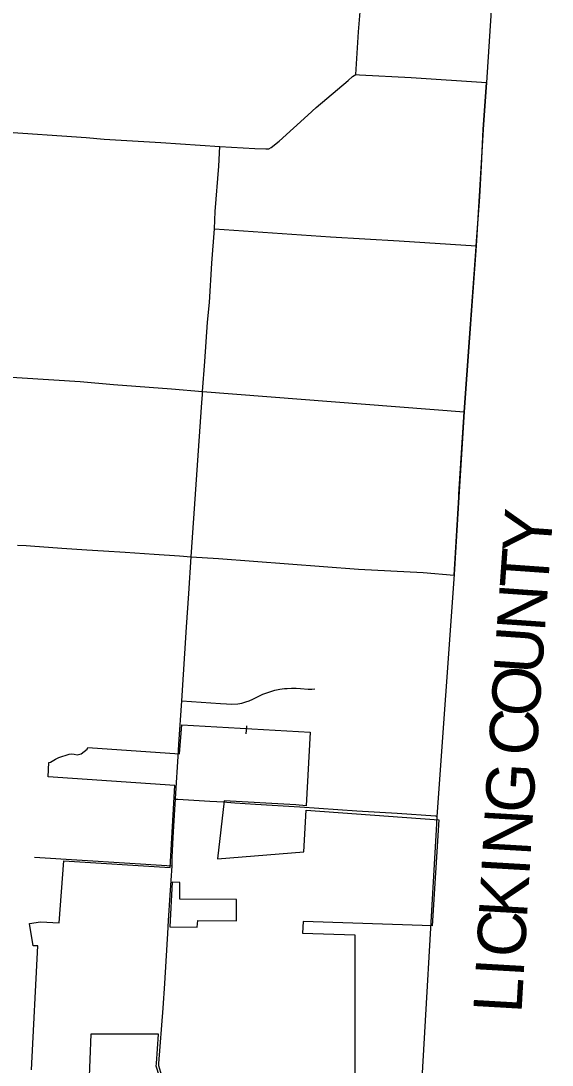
# Model space of a CAD drawing. Extents: x 1729596 to 1934326, y 644115 to 911751.
# Drawn here: x 1883840 to 1894841, y 725068 to 746694 of the extents above; entities that cross this region are included whole.
import ezdxf

# ---------------------------------------------------------------- set-up
doc = ezdxf.new("R2010")
doc.units = 0
for name, color, linetype in [('GM_X_Adjacent_County_Text', 7, 'Continuous'), ('GM_X_City_Street', 7, 'Continuous'), ('GM_X_Corporation', 7, 'Continuous'), ('GM_X_County', 7, 'Continuous'), ('GM_X_County_Road', 7, 'Continuous'), ('GM_X_Township_Road', 7, 'Continuous')]:
    doc.layers.add(name, color=color, linetype=linetype)

msp = doc.modelspace()

# ---------------------------------------------------------------- linework, layer by layer
at = {"layer": 'GM_X_City_Street'}
for points in [[(1888510, 732093), (1888510, 732076), (1888500, 731931)], [(1886929, 723212), (1886948, 723561), (1886936, 723765), (1886957, 724026), (1886957, 724046), (1886960, 724174), (1886950, 724258), (1886757, 724845), (1886694, 725051), (1886698, 725100), (1886788, 726248), (1886821, 726756), (1886848, 727220), (1886883, 727795), (1886899, 728061), (1886932, 728590), (1886976, 729194), (1886976, 729377), (1886996, 729784), (1887027, 730359), (1887040, 730576), (1887047, 730697), (1887097, 731457)], [(1887093, 730573), (1887754, 730533), (1888045, 730521), (1888103, 730515)]]:
    msp.add_lwpolyline(points, dxfattribs=at)
at = {"layer": 'GM_X_Corporation'}
msp.add_lwpolyline([(1884063, 724970), (1884189, 727538), (1884093, 727538), (1884018, 728000), (1884248, 728032), (1884634, 728017), (1884730, 729301), (1886931, 729158), (1887026, 730859), (1884407, 731040), (1884418, 731332), (1884454, 731340), (1884555, 731405), (1884625, 731441), (1884838, 731506), (1884894, 731518), (1884944, 731507), (1885008, 731495), (1885091, 731518), (1885210, 731612), (1885226, 731646), (1887123, 731518), (1887171, 732116), (1889833, 731961), (1889750, 730440), (1889536, 730456), (1888047, 730541), (1887910, 729337), (1889698, 729488), (1889745, 730351), (1892496, 730147), (1892357, 727950), (1889689, 728043), (1889673, 727801), (1890758, 727769), (1890758, 723783)], dxfattribs=at)
for points in [[(1886922, 727930), (1887492, 727926), (1887501, 728061), (1888305, 728054), (1888305, 728496), (1887134, 728505), (1887134, 728853), (1886974, 728856)], [(1885391, 723357), (1885361, 723053), (1885362, 723028), (1885677, 723076), (1885680, 723113), (1885741, 723121), (1885781, 724128), (1886908, 724083), (1886910, 724172), (1886901, 724247), (1886709, 724830), (1886643, 725046), (1886648, 725104), (1886692, 725711), (1885289, 725711), (1885226, 724138), (1885430, 724123)]]:
    msp.add_lwpolyline(points, close=True, dxfattribs=at)
at = {"layer": 'GM_X_County'}
msp.add_lwpolyline([(1893596, 747130), (1893480, 745419), (1893416, 744442), (1893266, 742034), (1893131, 740129), (1893022, 738600), (1892908, 736832), (1892812, 735226), (1892456, 730219), (1892450, 730067), (1892092, 723948)], dxfattribs=at)
at = {"layer": 'GM_X_County_Road'}
for points in [[(1890773, 745586), (1890829, 746471), (1890868, 746884), (1890890, 747320)], [(1887961, 744091), (1888683, 744049), (1888914, 744046), (1888973, 744045), (1889022, 744073), (1889187, 744203), (1889784, 744742), (1889958, 744898), (1890615, 745458), (1890709, 745543), (1890773, 745586), (1890851, 745580), (1891921, 745522), (1893483, 745418)], [(1882595, 744464), (1882970, 744431), (1883370, 744404), (1885195, 744280), (1885564, 744246), (1886740, 744174), (1887961, 744091)], [(1887599, 738953), (1887603, 739019), (1887651, 739640), (1887706, 740455), (1887743, 740865), (1887797, 741680), (1887848, 742391), (1887866, 742749), (1887939, 743683), (1887961, 744091)], [(1887368, 735596), (1887590, 738793), (1887599, 738953)], [(1883773, 735834), (1883949, 735827), (1884042, 735821), (1884688, 735777), (1885203, 735743), (1885548, 735720), (1885996, 735689), (1886601, 735648), (1887122, 735613), (1887368, 735596), (1887933, 735560), (1890835, 735340), (1892173, 735269), (1892812, 735218)], [(1887097, 731457), (1887114, 731718), (1887173, 732611), (1887270, 734140), (1887319, 734834), (1887368, 735596)]]:
    msp.add_lwpolyline(points, dxfattribs=at)
at = {"layer": 'GM_X_Township_Road'}
for points in [[(1893376, 743692), (1893416, 744442), (1893483, 745418)], [(1893265, 742018), (1893266, 742034), (1893342, 743047), (1893376, 743692)], [(1887848, 742391), (1890249, 742224), (1891676, 742140), (1893266, 742034)], [(1892912, 736893), (1893022, 738600), (1893131, 740129), (1893265, 742018)], [(1883207, 739341), (1885065, 739223), (1885757, 739167), (1886962, 739071), (1887603, 739019)], [(1887603, 739019), (1893022, 738600)], [(1892812, 735218), (1892908, 736832), (1892912, 736893)], [(1887173, 732611), (1887973, 732559), (1888097, 732551), (1888210, 732544), (1888333, 732549), (1888417, 732565), (1888496, 732589), (1888567, 732613), (1888641, 732647), (1888852, 732749), (1888892, 732763), (1888998, 732800), (1889096, 732831), (1889201, 732854), (1889298, 732869), (1889352, 732871), (1889446, 732875), (1889540, 732873), (1889630, 732868), (1889790, 732853), (1889867, 732853), (1889928, 732859)], [(1887040, 730576), (1887093, 730573)], [(1888103, 730515), (1888269, 730498), (1888699, 730470), (1889617, 730419), (1890797, 730331), (1891630, 730284), (1892423, 730231), (1892456, 730219)], [(1884124, 729373), (1886976, 729194)]]:
    msp.add_lwpolyline(points, dxfattribs=at)

# ---------------------------------------------------------------- texts
at = {"layer": 'GM_X_Adjacent_County_Text'}
for s, rotation, p in [('Y', 85.9145, (1894805, 735656)), ('T', 85.9157, (1894752, 734910)), ('N', 85.9406, (1894689, 734028)), ('U', 86.0355, (1894628, 733146)), ('O', 86.224, (1894570, 732264)), ('C', 86.3185, (1894518, 731453)), ('G', 86.552, (1894446, 730268)), ('N', 86.6565, (1894394, 729385)), ('I', 86.6891, (1894370, 728977)), ('K', 86.6903, (1894319, 728094)), ('C', 86.693, (1894272, 727281)), ('I', 86.6915, (1894249, 726873)), ('L', 86.6926, (1894206, 726126))]:
    msp.add_text(s, height=1000, rotation=rotation, dxfattribs=at).set_placement(p)

doc.saveas('drawing.dxf')
